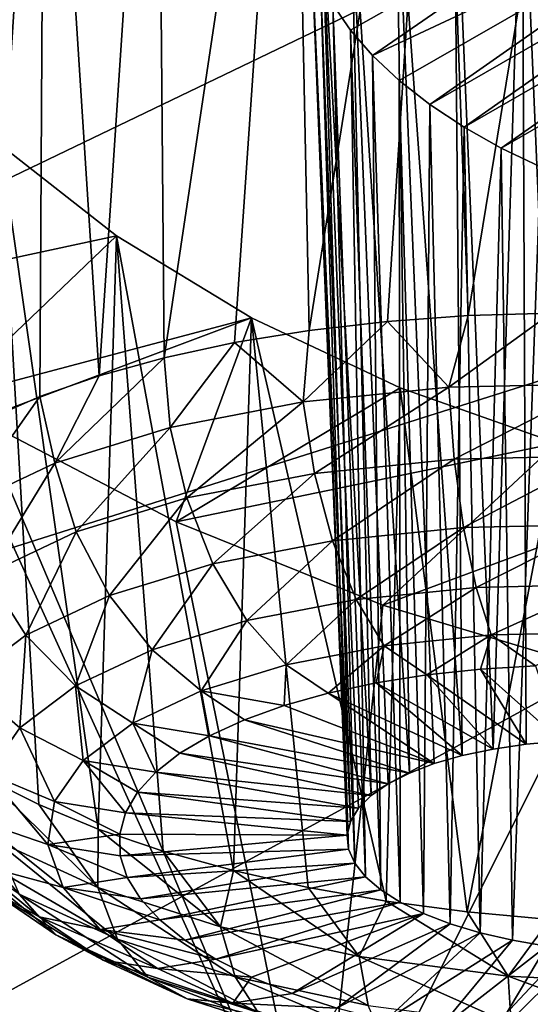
# Model space of a CAD drawing. Header units: metres. Extents: x -90 to 304, y -90 to 74.
# Tile 330 of 570: x 209.23 to 210.144, y 14.329 to 16.094. Entities that reach past the tile are written whole.
import ezdxf

# ---------------------------------------------------------------- set-up
doc = ezdxf.new("R2010")
doc.units = ezdxf.units.M
doc.layers.add('solid_21662050_350', color=7, linetype='CONTINUOUS')

msp = doc.modelspace()

# ---------------------------------------------------------------- linework, layer by layer
at = {"layer": 'solid_21662050_350'}
for points in [[(210.051041, 18.498878, 192.79541), (202.232681, 16.853954, 192.126709), (202.978134, 15.833789, 194.960327)], [(210.745239, 17.722662, 194.951431), (210.051041, 18.498878, 192.79541), (202.978134, 15.833789, 194.960327)], [(210.745239, 17.722662, 194.951431), (202.978134, 15.833789, 194.960327), (203.963333, 14.837231, 197.728378)], [(211.614502, 16.966946, 197.050522), (210.745239, 17.722662, 194.951431), (203.963333, 14.837231, 197.728378)], [(209.274979, 16.970791, 139.462387), (209.475418, 17.010143, 139.29245), (209.371948, 15.455569, 138.852524)], [(209.475418, 17.010143, 139.29245), (209.488647, 15.487985, 138.763779), (209.371948, 15.455569, 138.852524)], [(209.717743, 17.020626, 139.143509), (209.488647, 15.487985, 138.763779), (209.475418, 17.010143, 139.29245)], [(209.717743, 17.020626, 139.143509), (209.614563, 15.515275, 138.686676), (209.488647, 15.487985, 138.763779)], [(209.717743, 17.020626, 139.143509), (209.748306, 15.537141, 138.62207), (209.614563, 15.515275, 138.686676)], [(209.717743, 17.020626, 139.143509), (209.981018, 16.998636, 139.032913), (209.748306, 15.537141, 138.62207)], [(209.981018, 16.998636, 139.032913), (209.888443, 15.553343, 138.570663), (209.748306, 15.537141, 138.62207)], [(209.981018, 16.998636, 139.032913), (210.033417, 15.563703, 138.53302), (209.888443, 15.553343, 138.570663)], [(209.981018, 16.998636, 139.032913), (210.258759, 16.94482, 138.963867), (210.033417, 15.563703, 138.53302)], [(211.614502, 16.966946, 197.050522), (203.963333, 14.837231, 197.728378), (205.1819, 13.870732, 200.412933)], [(212.653595, 16.236248, 199.080109), (211.614502, 16.966946, 197.050522), (205.1819, 13.870732, 200.412933)], [(209.104431, 16.902607, 139.659836), (209.274979, 16.970791, 139.462387), (209.171249, 15.376835, 139.060944)], [(209.274979, 16.970791, 139.462387), (209.265762, 15.418384, 138.951935), (209.171249, 15.376835, 139.060944)], [(209.274979, 16.970791, 139.462387), (209.371948, 15.455569, 138.852524), (209.265762, 15.418384, 138.951935)], [(210.258759, 16.94482, 138.963867), (210.181656, 15.568108, 138.509552), (210.033417, 15.563703, 138.53302)], [(209.903427, 16.428915, 139.963806), (210.022522, 14.775201, 139.288147), (210.00795, 16.452444, 139.870682)], [(210.130096, 16.456396, 139.798859), (210.00795, 16.452444, 139.870682), (210.077835, 14.7868, 139.255234)], [(210.00795, 16.452444, 139.870682), (210.022522, 14.775201, 139.288147), (210.077835, 14.7868, 139.255234)], [(210.130096, 16.456396, 139.798859), (210.077835, 14.7868, 139.255234), (210.137222, 14.795411, 139.229202)], [(210.130096, 16.456396, 139.798859), (210.137222, 14.795411, 139.229202), (210.199646, 14.800884, 139.210541)], [(210.264862, 16.440798, 139.751129), (210.130096, 16.456396, 139.798859), (210.199646, 14.800884, 139.210541)], [(209.903427, 16.428915, 139.963806), (209.822006, 16.386059, 140.074875), (209.927826, 14.743877, 139.372345)], [(209.903427, 16.428915, 139.963806), (209.927826, 14.743877, 139.372345), (209.972229, 14.760812, 139.327408)], [(209.903427, 16.428915, 139.963806), (209.972229, 14.760812, 139.327408), (210.022522, 14.775201, 139.288147)], [(209.790985, 16.12084, 140.510773), (210.406876, 16.405796, 139.730316), (209.822174, 16.07519, 140.566818)], [(209.822174, 16.07519, 140.566818), (210.406876, 16.405796, 139.730316), (209.861908, 16.029633, 140.618408)], [(209.861908, 16.029633, 140.618408), (210.406876, 16.405796, 139.730316), (210.549622, 16.352043, 139.739243)], [(209.822006, 16.386059, 140.074875), (209.769897, 16.325663, 140.197876), (209.859573, 14.703575, 139.476059)], [(209.822006, 16.386059, 140.074875), (209.859573, 14.703575, 139.476059), (209.89006, 14.724694, 139.422165)], [(209.822006, 16.386059, 140.074875), (209.89006, 14.724694, 139.422165), (209.927826, 14.743877, 139.372345)], [(209.861908, 16.029633, 140.618408), (210.549622, 16.352043, 139.739243), (209.909607, 15.984954, 140.664581)], [(209.909607, 15.984954, 140.664581), (210.549622, 16.352043, 139.739243), (209.964539, 15.941935, 140.704483)], [(209.964539, 15.941935, 140.704483), (210.549622, 16.352043, 139.739243), (210.618744, 16.318615, 139.755539)], [(209.769897, 16.325663, 140.197876), (209.751389, 16.250965, 140.325653), (209.822433, 14.657044, 139.592209)], [(209.769897, 16.325663, 140.197876), (209.822433, 14.657044, 139.592209), (209.836914, 14.680899, 139.533066)], [(209.769897, 16.325663, 140.197876), (209.836914, 14.680899, 139.533066), (209.859573, 14.703575, 139.476059)], [(209.964539, 15.941935, 140.704483), (210.618744, 16.318615, 139.755539), (210.025772, 15.901333, 140.737411)], [(210.025772, 15.901333, 140.737411), (210.618744, 16.318615, 139.755539), (210.684647, 16.281374, 139.779831)], [(210.025772, 15.901333, 140.737411), (210.684647, 16.281374, 139.779831), (210.092239, 15.863855, 140.762756)], [(210.092239, 15.863855, 140.762756), (210.684647, 16.281374, 139.779831), (210.745941, 16.240957, 139.811829)], [(209.751389, 16.250965, 140.325653), (209.818924, 14.607453, 139.712891), (209.816406, 14.632422, 139.652496)], [(209.751389, 16.250965, 140.325653), (209.768692, 16.165829, 140.451202), (209.818924, 14.607453, 139.712891)], [(209.751389, 16.250965, 140.325653), (209.816406, 14.632422, 139.652496), (209.822433, 14.657044, 139.592209)], [(212.653595, 16.236248, 199.080109), (205.1819, 13.870732, 200.412933), (206.625946, 12.940554, 202.996597)], [(213.856308, 15.534944, 201.028061), (212.653595, 16.236248, 199.080109), (206.625946, 12.940554, 202.996597)], [(210.092239, 15.863855, 140.762756), (210.745941, 16.240957, 139.811829), (210.162689, 15.830154, 140.780121)], [(209.768692, 16.165829, 140.451202), (209.829956, 14.582557, 139.772369), (209.818924, 14.607453, 139.712891)], [(209.768692, 16.165829, 140.451202), (209.790985, 16.12084, 140.510773), (209.829956, 14.582557, 139.772369)], [(209.790985, 16.12084, 140.510773), (209.849289, 14.558178, 139.82988), (209.829956, 14.582557, 139.772369)], [(209.790985, 16.12084, 140.510773), (209.822174, 16.07519, 140.566818), (209.849289, 14.558178, 139.82988)], [(209.822174, 16.07519, 140.566818), (209.876602, 14.534716, 139.884491), (209.849289, 14.558178, 139.82988)], [(209.822174, 16.07519, 140.566818), (209.861908, 16.029633, 140.618408), (209.876602, 14.534716, 139.884491)], [(209.861908, 16.029633, 140.618408), (209.911453, 14.512579, 139.935211), (209.876602, 14.534716, 139.884491)], [(209.861908, 16.029633, 140.618408), (209.909607, 15.984954, 140.664581), (209.911453, 14.512579, 139.935211)], [(209.909607, 15.984954, 140.664581), (209.953217, 14.492146, 139.981216), (209.911453, 14.512579, 139.935211)], [(209.909607, 15.984954, 140.664581), (209.964539, 15.941935, 140.704483), (209.953217, 14.492146, 139.981216)], [(209.964539, 15.941935, 140.704483), (210.001175, 14.473764, 140.021698), (209.953217, 14.492146, 139.981216)], [(209.964539, 15.941935, 140.704483), (210.025772, 15.901333, 140.737411), (210.001175, 14.473764, 140.021698)], [(210.025772, 15.901333, 140.737411), (210.05452, 14.457755, 140.055969), (210.001175, 14.473764, 140.021698)], [(210.025772, 15.901333, 140.737411), (210.092239, 15.863855, 140.762756), (210.05452, 14.457755, 140.055969)], [(209.403076, 15.706458, 141.374786), (208.845398, 15.586285, 141.856232), (209.195953, 15.86929, 141.223236)], [(209.195953, 15.86929, 141.223236), (209.169998, 14.734578, 140.620071), (209.264343, 14.687243, 140.726837)], [(209.195953, 15.86929, 141.223236), (209.264343, 14.687243, 140.726837), (209.370377, 14.643556, 140.823746)], [(209.403076, 15.706458, 141.374786), (209.195953, 15.86929, 141.223236), (209.370377, 14.643556, 140.823746)], [(210.092239, 15.863855, 140.762756), (210.112366, 14.444381, 140.08345), (210.05452, 14.457755, 140.055969)], [(210.092239, 15.863855, 140.762756), (210.162689, 15.830154, 140.780121), (210.112366, 14.444381, 140.08345)], [(210.162689, 15.830154, 140.780121), (210.173676, 14.433881, 140.103653), (210.112366, 14.444381, 140.08345)], [(209.403076, 15.706458, 141.374786), (209.097366, 15.414541, 142.001312), (208.845398, 15.586285, 141.856232)], [(209.644867, 15.559568, 141.485413), (209.097366, 15.414541, 142.001312), (209.403076, 15.706458, 141.374786)], [(209.403076, 15.706458, 141.374786), (209.370377, 14.643556, 140.823746), (209.486923, 14.603994, 140.909729)], [(209.403076, 15.706458, 141.374786), (209.486923, 14.603994, 140.909729), (209.612717, 14.568993, 140.983856)], [(209.644867, 15.559568, 141.485413), (209.403076, 15.706458, 141.374786), (209.612717, 14.568993, 140.983856)], [(209.998596, 15.435321, 138.515869), (209.888443, 15.553343, 138.570663), (210.033417, 15.563703, 138.53302)], [(209.998596, 15.435321, 138.515869), (210.033417, 15.563703, 138.53302), (210.181656, 15.568108, 138.509552)], [(210.272064, 15.441357, 138.477646), (209.998596, 15.435321, 138.515869), (210.181656, 15.568108, 138.509552)], [(209.644867, 15.559568, 141.485413), (209.159256, 15.377204, 142.029633), (209.097366, 15.414541, 142.001312)], [(209.644867, 15.559568, 141.485413), (209.509842, 15.194208, 142.146729), (209.159256, 15.377204, 142.029633)], [(209.911438, 15.434242, 141.550873), (209.509842, 15.194208, 142.146729), (209.644867, 15.559568, 141.485413)], [(209.644867, 15.559568, 141.485413), (209.612717, 14.568993, 140.983856), (209.746368, 14.538935, 141.045303)], [(209.644867, 15.559568, 141.485413), (209.746368, 14.538935, 141.045303), (209.886414, 14.514149, 141.093399)], [(209.911438, 15.434242, 141.550873), (209.644867, 15.559568, 141.485413), (209.886414, 14.514149, 141.093399)], [(209.737717, 15.408845, 138.602615), (209.748306, 15.537141, 138.62207), (209.888443, 15.553343, 138.570663)], [(209.998596, 15.435321, 138.515869), (209.737717, 15.408845, 138.602615), (209.888443, 15.553343, 138.570663)], [(213.856308, 15.534944, 201.028061), (206.625946, 12.940554, 202.996597), (208.286102, 12.052719, 205.462662)], [(215.215454, 14.867227, 202.882721), (213.856308, 15.534944, 201.028061), (208.286102, 12.052719, 205.462662)], [(209.737717, 15.408845, 138.602615), (209.614563, 15.515275, 138.686676), (209.748306, 15.537141, 138.62207)], [(209.499451, 15.362947, 138.734573), (209.488647, 15.487985, 138.763779), (209.614563, 15.515275, 138.686676)], [(209.737717, 15.408845, 138.602615), (209.499451, 15.362947, 138.734573), (209.614563, 15.515275, 138.686676)], [(209.292969, 15.299391, 138.906647), (209.371948, 15.455569, 138.852524), (209.488647, 15.487985, 138.763779)], [(209.292969, 15.299391, 138.906647), (209.488647, 15.487985, 138.763779), (209.499451, 15.362947, 138.734573)], [(209.292969, 15.299391, 138.906647), (209.265762, 15.418384, 138.951935), (209.371948, 15.455569, 138.852524)], [(210.008102, 15.306366, 138.522995), (209.998596, 15.435321, 138.515869), (210.272064, 15.441357, 138.477646)], [(210.008102, 15.306366, 138.522995), (210.272064, 15.441357, 138.477646), (210.270462, 15.312157, 138.486313)], [(210.19191, 15.334764, 141.569122), (209.509842, 15.194208, 142.146729), (209.911438, 15.434242, 141.550873)], [(209.757828, 15.280966, 138.606216), (209.737717, 15.408845, 138.602615), (209.998596, 15.435321, 138.515869)], [(209.757828, 15.280966, 138.606216), (209.998596, 15.435321, 138.515869), (210.008102, 15.306366, 138.522995)], [(209.911438, 15.434242, 141.550873), (209.886414, 14.514149, 141.093399), (210.031342, 14.494907, 141.127609)], [(210.19191, 15.334764, 141.569122), (209.911438, 15.434242, 141.550873), (210.031342, 14.494907, 141.127609)], [(207.907364, 14.583496, 143.95018), (209.097366, 15.414541, 142.001312), (209.762497, 13.951317, 144.08374)], [(209.097366, 15.414541, 142.001312), (209.159256, 15.377204, 142.029633), (209.762497, 13.951317, 144.08374)], [(209.12619, 15.220618, 139.112228), (209.171249, 15.376835, 139.060944), (209.265762, 15.418384, 138.951935)], [(209.292969, 15.299391, 138.906647), (209.12619, 15.220618, 139.112228), (209.265762, 15.418384, 138.951935)], [(209.529251, 15.236934, 138.732803), (209.499451, 15.362947, 138.734573), (209.737717, 15.408845, 138.602615)], [(209.757828, 15.280966, 138.606216), (209.529251, 15.236934, 138.732803), (209.737717, 15.408845, 138.602615)], [(209.159256, 15.377204, 142.029633), (209.509842, 15.194208, 142.146729), (209.762497, 13.951317, 144.08374)], [(209.331161, 15.175961, 138.897873), (209.292969, 15.299391, 138.906647), (209.499451, 15.362947, 138.734573)], [(209.331161, 15.175961, 138.897873), (209.499451, 15.362947, 138.734573), (209.529251, 15.236934, 138.732803)], [(210.19191, 15.334764, 141.569122), (209.880142, 15.044709, 142.203217), (209.509842, 15.194208, 142.146729)], [(210.473038, 15.264411, 141.540848), (209.880142, 15.044709, 142.203217), (210.19191, 15.334764, 141.569122)], [(210.19191, 15.334764, 141.569122), (210.031342, 14.494907, 141.127609), (210.179535, 14.481421, 141.147583)], [(209.171173, 15.10039, 139.095108), (209.12619, 15.220618, 139.112228), (209.292969, 15.299391, 138.906647)], [(209.171173, 15.10039, 139.095108), (209.292969, 15.299391, 138.906647), (209.331161, 15.175961, 138.897873)], [(209.757828, 15.280966, 138.606216), (210.008102, 15.306366, 138.522995), (209.790207, 15.160269, 138.640182)], [(210.008102, 15.306366, 138.522995), (210.024719, 15.184068, 138.56221), (209.790207, 15.160269, 138.640182)], [(210.008102, 15.306366, 138.522995), (210.270462, 15.312157, 138.486313), (210.024719, 15.184068, 138.56221)], [(210.270462, 15.312157, 138.486313), (210.270538, 15.189493, 138.527847), (210.024719, 15.184068, 138.56221)], [(209.757828, 15.280966, 138.606216), (209.576035, 15.119011, 138.758789), (209.529251, 15.236934, 138.732803)], [(209.757828, 15.280966, 138.606216), (209.790207, 15.160269, 138.640182), (209.576035, 15.119011, 138.758789)], [(210.473038, 15.264411, 141.540848), (210.254913, 14.932527, 142.199188), (209.880142, 15.044709, 142.203217)], [(209.331161, 15.175961, 138.897873), (209.529251, 15.236934, 138.732803), (209.390442, 15.061881, 138.913467)], [(209.390442, 15.061881, 138.913467), (209.529251, 15.236934, 138.732803), (209.576035, 15.119011, 138.758789)], [(209.509842, 15.194208, 142.146729), (209.880142, 15.044709, 142.203217), (209.762497, 13.951317, 144.08374)], [(209.171173, 15.10039, 139.095108), (209.331161, 15.175961, 138.897873), (209.240524, 14.991073, 139.098267)], [(209.331161, 15.175961, 138.897873), (209.390442, 15.061881, 138.913467), (209.240524, 14.991073, 139.098267)], [(209.790207, 15.160269, 138.640182), (210.024719, 15.184068, 138.56221), (209.832687, 15.05485, 138.702255)], [(210.024719, 15.184068, 138.56221), (210.047318, 15.076631, 138.63089), (209.832687, 15.05485, 138.702255)], [(210.024719, 15.184068, 138.56221), (210.270538, 15.189493, 138.527847), (210.047318, 15.076631, 138.63089)], [(210.270538, 15.189493, 138.527847), (210.272293, 15.081596, 138.599442), (210.047318, 15.076631, 138.63089)], [(209.790207, 15.160269, 138.640182), (209.636688, 15.01709, 138.810806), (209.576035, 15.119011, 138.758789)], [(209.790207, 15.160269, 138.640182), (209.832687, 15.05485, 138.702255), (209.636688, 15.01709, 138.810806)], [(209.390442, 15.061881, 138.913467), (209.576035, 15.119011, 138.758789), (209.466812, 14.964804, 138.952362)], [(209.466812, 14.964804, 138.952362), (209.576035, 15.119011, 138.758789), (209.636688, 15.01709, 138.810806)], [(209.171173, 15.10039, 139.095108), (209.240524, 14.991073, 139.098267), (209.132065, 14.909308, 139.306091)], [(209.832687, 15.05485, 138.702255), (210.047318, 15.076631, 138.63089), (209.882416, 14.971781, 138.788254)], [(210.047318, 15.076631, 138.63089), (210.074387, 14.991262, 138.724426), (209.882416, 14.971781, 138.788254)], [(210.047318, 15.076631, 138.63089), (210.272293, 15.081596, 138.599442), (210.074387, 14.991262, 138.724426)], [(210.272293, 15.081596, 138.599442), (210.275604, 14.995704, 138.696304), (210.074387, 14.991262, 138.724426)], [(209.240524, 14.991073, 139.098267), (209.390442, 15.061881, 138.913467), (209.329605, 14.899999, 139.12149)], [(209.390442, 15.061881, 138.913467), (209.466812, 14.964804, 138.952362), (209.329605, 14.899999, 139.12149)], [(209.832687, 15.05485, 138.702255), (209.707108, 14.938007, 138.885345), (209.636688, 15.01709, 138.810806)], [(209.832687, 15.05485, 138.702255), (209.882416, 14.971781, 138.788254), (209.707108, 14.938007, 138.885345)], [(209.880142, 15.044709, 142.203217), (210.254913, 14.932527, 142.199188), (209.762497, 13.951317, 144.08374)], [(209.466812, 14.964804, 138.952362), (209.636688, 15.01709, 138.810806), (209.555161, 14.891241, 139.011963)], [(209.555161, 14.891241, 139.011963), (209.636688, 15.01709, 138.810806), (209.707108, 14.938007, 138.885345)], [(209.132065, 14.909308, 139.306091), (209.240524, 14.991073, 139.098267), (209.230347, 14.825167, 139.311707)], [(209.240524, 14.991073, 139.098267), (209.329605, 14.899999, 139.12149), (209.230347, 14.825167, 139.311707)], [(209.882416, 14.971781, 138.788254), (210.074387, 14.991262, 138.724426), (209.959274, 14.919897, 138.882492)], [(210.074387, 14.991262, 138.724426), (210.054947, 14.930182, 138.849289), (209.959274, 14.919897, 138.882492)], [(210.074387, 14.991262, 138.724426), (210.153885, 14.936202, 138.826141), (210.054947, 14.930182, 138.849289)], [(210.074387, 14.991262, 138.724426), (210.275604, 14.995704, 138.696304), (210.153885, 14.936202, 138.826141)], [(209.329605, 14.899999, 139.12149), (209.466812, 14.964804, 138.952362), (209.432449, 14.833278, 139.163239)], [(209.466812, 14.964804, 138.952362), (209.555161, 14.891241, 139.011963), (209.432449, 14.833278, 139.163239)], [(209.707108, 14.938007, 138.885345), (209.882416, 14.971781, 138.788254), (209.782501, 14.887104, 138.977325)], [(209.882416, 14.971781, 138.788254), (209.868073, 14.905478, 138.925354), (209.782501, 14.887104, 138.977325)], [(209.882416, 14.971781, 138.788254), (209.959274, 14.919897, 138.882492), (209.868073, 14.905478, 138.925354)], [(209.555161, 14.891241, 139.011963), (209.707108, 14.938007, 138.885345), (209.703644, 14.865007, 139.037766)], [(209.703644, 14.865007, 139.037766), (209.707108, 14.938007, 138.885345), (209.782501, 14.887104, 138.977325)], [(210.254913, 14.932527, 142.199188), (210.612061, 14.858951, 142.142136), (209.762497, 13.951317, 144.08374)], [(210.137222, 14.795411, 139.229202), (209.959274, 14.919897, 138.882492), (210.054947, 14.930182, 138.849289)], [(210.199646, 14.800884, 139.210541), (210.054947, 14.930182, 138.849289), (210.153885, 14.936202, 138.826141)], [(210.199646, 14.800884, 139.210541), (210.137222, 14.795411, 139.229202), (210.054947, 14.930182, 138.849289)], [(210.077835, 14.7868, 139.255234), (209.868073, 14.905478, 138.925354), (209.959274, 14.919897, 138.882492)], [(210.137222, 14.795411, 139.229202), (210.077835, 14.7868, 139.255234), (209.959274, 14.919897, 138.882492)], [(209.132065, 14.909308, 139.306091), (209.230347, 14.825167, 139.311707), (209.172852, 14.743183, 139.515671)], [(209.230347, 14.825167, 139.311707), (209.329605, 14.899999, 139.12149), (209.343674, 14.766346, 139.333374)], [(209.329605, 14.899999, 139.12149), (209.432449, 14.833278, 139.163239), (209.343674, 14.766346, 139.333374)], [(210.022522, 14.775201, 139.288147), (209.782501, 14.887104, 138.977325), (209.868073, 14.905478, 138.925354)], [(210.077835, 14.7868, 139.255234), (210.022522, 14.775201, 139.288147), (209.868073, 14.905478, 138.925354)], [(209.432449, 14.833278, 139.163239), (209.555161, 14.891241, 139.011963), (209.569855, 14.810801, 139.180878)], [(209.555161, 14.891241, 139.011963), (209.632462, 14.839466, 139.105896), (209.569855, 14.810801, 139.180878)], [(209.555161, 14.891241, 139.011963), (209.703644, 14.865007, 139.037766), (209.632462, 14.839466, 139.105896)], [(209.972229, 14.760812, 139.327408), (209.703644, 14.865007, 139.037766), (209.782501, 14.887104, 138.977325)], [(210.022522, 14.775201, 139.288147), (209.972229, 14.760812, 139.327408), (209.782501, 14.887104, 138.977325)], [(215.215454, 14.867227, 202.882721), (208.286102, 12.052719, 205.462662), (210.151642, 11.212976, 207.795135)], [(209.972229, 14.760812, 139.327408), (209.632462, 14.839466, 139.105896), (209.703644, 14.865007, 139.037766)], [(210.612061, 14.858951, 142.142136), (210.94455, 14.821917, 142.037643), (209.762497, 13.951317, 144.08374)], [(209.927826, 14.743877, 139.372345), (209.569855, 14.810801, 139.180878), (209.632462, 14.839466, 139.105896)], [(209.972229, 14.760812, 139.327408), (209.927826, 14.743877, 139.372345), (209.632462, 14.839466, 139.105896)], [(209.172852, 14.743183, 139.515671), (209.230347, 14.825167, 139.311707), (209.292236, 14.693017, 139.515793)], [(209.230347, 14.825167, 139.311707), (209.343674, 14.766346, 139.333374), (209.292236, 14.693017, 139.515793)], [(209.343674, 14.766346, 139.333374), (209.432449, 14.833278, 139.163239), (209.473465, 14.745576, 139.347519)], [(209.432449, 14.833278, 139.163239), (209.516647, 14.779372, 139.261749), (209.473465, 14.745576, 139.347519)], [(209.432449, 14.833278, 139.163239), (209.569855, 14.810801, 139.180878), (209.516647, 14.779372, 139.261749)], [(209.762497, 13.951317, 144.08374), (210.94455, 14.821917, 142.037643), (211.926804, 13.604785, 143.647934)], [(209.89006, 14.724694, 139.422165), (209.516647, 14.779372, 139.261749), (209.569855, 14.810801, 139.180878)], [(209.927826, 14.743877, 139.372345), (209.89006, 14.724694, 139.422165), (209.569855, 14.810801, 139.180878)], [(209.859573, 14.703575, 139.476059), (209.473465, 14.745576, 139.347519), (209.516647, 14.779372, 139.261749)], [(209.89006, 14.724694, 139.422165), (209.859573, 14.703575, 139.476059), (209.516647, 14.779372, 139.261749)], [(209.292236, 14.693017, 139.515793), (209.343674, 14.766346, 139.333374), (209.419266, 14.672603, 139.529312)], [(209.343674, 14.766346, 139.333374), (209.440872, 14.709836, 139.437073), (209.419266, 14.672603, 139.529312)], [(209.343674, 14.766346, 139.333374), (209.473465, 14.745576, 139.347519), (209.440872, 14.709836, 139.437073)], [(209.159317, 14.657199, 139.725555), (209.172852, 14.743183, 139.515671), (209.280136, 14.61611, 139.703522)], [(209.369675, 14.538668, 140.746613), (209.264343, 14.687243, 140.726837), (209.169998, 14.734578, 140.620071)], [(209.186462, 14.622922, 140.557892), (209.369675, 14.538668, 140.746613), (209.169998, 14.734578, 140.620071)], [(209.172852, 14.743183, 139.515671), (209.292236, 14.693017, 139.515793), (209.280136, 14.61611, 139.703522)], [(209.836914, 14.680899, 139.533066), (209.440872, 14.709836, 139.437073), (209.473465, 14.745576, 139.347519)], [(209.859573, 14.703575, 139.476059), (209.836914, 14.680899, 139.533066), (209.473465, 14.745576, 139.347519)], [(209.822433, 14.657044, 139.592209), (209.419266, 14.672603, 139.529312), (209.440872, 14.709836, 139.437073)], [(209.836914, 14.680899, 139.533066), (209.822433, 14.657044, 139.592209), (209.440872, 14.709836, 139.437073)], [(209.369675, 14.538668, 140.746613), (209.370377, 14.643556, 140.823746), (209.264343, 14.687243, 140.726837)], [(209.280136, 14.61611, 139.703522), (209.292236, 14.693017, 139.515793), (209.408936, 14.634344, 139.623077)], [(209.292236, 14.693017, 139.515793), (209.419266, 14.672603, 139.529312), (209.408936, 14.634344, 139.623077)], [(209.816406, 14.632422, 139.652496), (209.408936, 14.634344, 139.623077), (209.419266, 14.672603, 139.529312)], [(209.822433, 14.657044, 139.592209), (209.816406, 14.632422, 139.652496), (209.419266, 14.672603, 139.529312)], [(209.159317, 14.657199, 139.725555), (209.280136, 14.61611, 139.703522), (209.307816, 14.53858, 139.889343)], [(209.190262, 14.570517, 139.933304), (209.159317, 14.657199, 139.725555), (209.307816, 14.53858, 139.889343)], [(209.088257, 14.631068, 139.98526), (209.190262, 14.570517, 139.933304), (209.264511, 14.486469, 140.13092)], [(209.169388, 14.539235, 140.201187), (209.088257, 14.631068, 139.98526), (209.264511, 14.486469, 140.13092)], [(209.280136, 14.61611, 139.703522), (209.408936, 14.634344, 139.623077), (209.410004, 14.595541, 139.717178)], [(209.369675, 14.538668, 140.746613), (209.589645, 14.468431, 140.898148), (209.370377, 14.643556, 140.823746)], [(209.589645, 14.468431, 140.898148), (209.486923, 14.603994, 140.909729), (209.370377, 14.643556, 140.823746)], [(209.816406, 14.632422, 139.652496), (209.410004, 14.595541, 139.717178), (209.408936, 14.634344, 139.623077)], [(209.816406, 14.632422, 139.652496), (209.818924, 14.607453, 139.712891), (209.410004, 14.595541, 139.717178)], [(209.095245, 14.618162, 140.272217), (209.169388, 14.539235, 140.201187), (209.294693, 14.453809, 140.397751)], [(209.228989, 14.526991, 140.481995), (209.095245, 14.618162, 140.272217), (209.294693, 14.453809, 140.397751)], [(209.404755, 14.446161, 140.663055), (209.369675, 14.538668, 140.746613), (209.186462, 14.622922, 140.557892)], [(209.404755, 14.446161, 140.663055), (209.186462, 14.622922, 140.557892), (209.228989, 14.526991, 140.481995)], [(209.280136, 14.61611, 139.703522), (209.410004, 14.595541, 139.717178), (209.422455, 14.556683, 139.810425)], [(209.307816, 14.53858, 139.889343), (209.280136, 14.61611, 139.703522), (209.422455, 14.556683, 139.810425)], [(209.818924, 14.607453, 139.712891), (209.422455, 14.556683, 139.810425), (209.410004, 14.595541, 139.717178)], [(209.818924, 14.607453, 139.712891), (209.829956, 14.582557, 139.772369), (209.422455, 14.556683, 139.810425)], [(209.589645, 14.468431, 140.898148), (209.612717, 14.568993, 140.983856), (209.486923, 14.603994, 140.909729)], [(207.907364, 14.583496, 143.95018), (209.762497, 13.951317, 144.08374), (208.601563, 13.021937, 146.217636)], [(209.829956, 14.582557, 139.772369), (209.446136, 14.518255, 139.901672), (209.422455, 14.556683, 139.810425)], [(209.829956, 14.582557, 139.772369), (209.849289, 14.558178, 139.82988), (209.446136, 14.518255, 139.901672)], [(209.190262, 14.570517, 139.933304), (209.307816, 14.53858, 139.889343), (209.374222, 14.463406, 140.066101)], [(209.264511, 14.486469, 140.13092), (209.190262, 14.570517, 139.933304), (209.374222, 14.463406, 140.066101)], [(209.307816, 14.53858, 139.889343), (209.422455, 14.556683, 139.810425), (209.446136, 14.518255, 139.901672)], [(209.849289, 14.558178, 139.82988), (209.480743, 14.480744, 139.989746), (209.446136, 14.518255, 139.901672)], [(209.849289, 14.558178, 139.82988), (209.876602, 14.534716, 139.884491), (209.480743, 14.480744, 139.989746)], [(209.589645, 14.468431, 140.898148), (209.837936, 14.414912, 141.006668), (209.612717, 14.568993, 140.983856)], [(209.837936, 14.414912, 141.006668), (209.746368, 14.538935, 141.045303), (209.612717, 14.568993, 140.983856)], [(209.169388, 14.539235, 140.201187), (209.264511, 14.486469, 140.13092), (209.379196, 14.408286, 140.310806)], [(209.294693, 14.453809, 140.397751), (209.169388, 14.539235, 140.201187), (209.379196, 14.408286, 140.310806)], [(209.228989, 14.526991, 140.481995), (209.294693, 14.453809, 140.397751), (209.459381, 14.378074, 140.567398)], [(209.404755, 14.446161, 140.663055), (209.228989, 14.526991, 140.481995), (209.459381, 14.378074, 140.567398)], [(209.307816, 14.53858, 139.889343), (209.446136, 14.518255, 139.901672), (209.480743, 14.480744, 139.989746)], [(209.374222, 14.463406, 140.066101), (209.307816, 14.53858, 139.889343), (209.480743, 14.480744, 139.989746)], [(209.615784, 14.37878, 140.808426), (209.589645, 14.468431, 140.898148), (209.369675, 14.538668, 140.746613)], [(209.615784, 14.37878, 140.808426), (209.369675, 14.538668, 140.746613), (209.404755, 14.446161, 140.663055)], [(209.876602, 14.534716, 139.884491), (209.525833, 14.444621, 140.073532), (209.480743, 14.480744, 139.989746)], [(209.876602, 14.534716, 139.884491), (209.911453, 14.512579, 139.935211), (209.525833, 14.444621, 140.073532)], [(209.837936, 14.414912, 141.006668), (209.886414, 14.514149, 141.093399), (209.746368, 14.538935, 141.045303)], [(209.911453, 14.512579, 139.935211), (209.580856, 14.410339, 140.152008), (209.525833, 14.444621, 140.073532)], [(209.911453, 14.512579, 139.935211), (209.953217, 14.492146, 139.981216), (209.580856, 14.410339, 140.152008)], [(209.837936, 14.414912, 141.006668), (210.10498, 14.380168, 141.067993), (209.886414, 14.514149, 141.093399)], [(210.10498, 14.380168, 141.067993), (210.031342, 14.494907, 141.127609), (209.886414, 14.514149, 141.093399)], [(209.264511, 14.486469, 140.13092), (209.374222, 14.463406, 140.066101), (209.476791, 14.393476, 140.227005)], [(209.379196, 14.408286, 140.310806), (209.264511, 14.486469, 140.13092), (209.476791, 14.393476, 140.227005)], [(209.953217, 14.492146, 139.981216), (209.645126, 14.37833, 140.224167), (209.580856, 14.410339, 140.152008)], [(209.953217, 14.492146, 139.981216), (209.717819, 14.348996, 140.289108), (209.645126, 14.37833, 140.224167)], [(209.953217, 14.492146, 139.981216), (210.001175, 14.473764, 140.021698), (209.717819, 14.348996, 140.289108)], [(210.10498, 14.380168, 141.067993), (210.179535, 14.481421, 141.147583), (210.031342, 14.494907, 141.127609)], [(209.374222, 14.463406, 140.066101), (209.480743, 14.480744, 139.989746), (209.525833, 14.444621, 140.073532)], [(209.853973, 14.327437, 140.912537), (209.837936, 14.414912, 141.006668), (209.589645, 14.468431, 140.898148)], [(209.853973, 14.327437, 140.912537), (209.589645, 14.468431, 140.898148), (209.615784, 14.37878, 140.808426)], [(210.001175, 14.473764, 140.021698), (209.798019, 14.322706, 140.346024), (209.717819, 14.348996, 140.289108)], [(210.001175, 14.473764, 140.021698), (210.05452, 14.457755, 140.055969), (209.798019, 14.322706, 140.346024)], [(210.10498, 14.380168, 141.067993), (210.380539, 14.365532, 141.079773), (210.179535, 14.481421, 141.147583)], [(209.294693, 14.453809, 140.397751), (209.379196, 14.408286, 140.310806), (209.529922, 14.338972, 140.46608)], [(209.459381, 14.378074, 140.567398), (209.294693, 14.453809, 140.397751), (209.529922, 14.338972, 140.46608)], [(209.374222, 14.463406, 140.066101), (209.525833, 14.444621, 140.073532), (209.580856, 14.410339, 140.152008)], [(209.476791, 14.393476, 140.227005), (209.374222, 14.463406, 140.066101), (209.580856, 14.410339, 140.152008)], [(210.05452, 14.457755, 140.055969), (209.88472, 14.299791, 140.394165), (209.798019, 14.322706, 140.346024)], [(210.05452, 14.457755, 140.055969), (210.112366, 14.444381, 140.08345), (209.88472, 14.299791, 140.394165)], [(209.404755, 14.446161, 140.663055), (209.459381, 14.378074, 140.567398), (209.65712, 14.314939, 140.703613)], [(209.615784, 14.37878, 140.808426), (209.404755, 14.446161, 140.663055), (209.65712, 14.314939, 140.703613)], [(210.112366, 14.444381, 140.08345), (209.976837, 14.28054, 140.432968), (209.88472, 14.299791, 140.394165)], [(210.112366, 14.444381, 140.08345), (210.173676, 14.433881, 140.103653), (209.976837, 14.28054, 140.432968)], [(210.173676, 14.433881, 140.103653), (210.073212, 14.265192, 140.461914), (209.976837, 14.28054, 140.432968)], [(210.173676, 14.433881, 140.103653), (210.237411, 14.42643, 140.116241), (210.073212, 14.265192, 140.461914)], [(210.237411, 14.42643, 140.116241), (210.172623, 14.253943, 140.480652), (210.073212, 14.265192, 140.461914)], [(209.379196, 14.408286, 140.310806), (209.476791, 14.393476, 140.227005), (209.611618, 14.331479, 140.365875)], [(209.529922, 14.338972, 140.46608), (209.379196, 14.408286, 140.310806), (209.611618, 14.331479, 140.365875)], [(209.476791, 14.393476, 140.227005), (209.580856, 14.410339, 140.152008), (209.645126, 14.37833, 140.224167)], [(210.110168, 14.294105, 140.971359), (210.10498, 14.380168, 141.067993), (209.837936, 14.414912, 141.006668)], [(210.110168, 14.294105, 140.971359), (209.837936, 14.414912, 141.006668), (209.853973, 14.327437, 140.912537)], [(209.611618, 14.331479, 140.365875), (209.476791, 14.393476, 140.227005), (209.645126, 14.37833, 140.224167)], [(210.374527, 14.280064, 140.982666), (210.380539, 14.365532, 141.079773), (210.10498, 14.380168, 141.067993)], [(210.374527, 14.280064, 140.982666), (210.10498, 14.380168, 141.067993), (210.110168, 14.294105, 140.971359)], [(209.459381, 14.378074, 140.567398), (209.529922, 14.338972, 140.46608), (209.710892, 14.28119, 140.590744)], [(209.65712, 14.314939, 140.703613), (209.459381, 14.378074, 140.567398), (209.710892, 14.28119, 140.590744)], [(209.611618, 14.331479, 140.365875), (209.645126, 14.37833, 140.224167), (209.717819, 14.348996, 140.289108)], [(209.615784, 14.37878, 140.808426), (209.65712, 14.314939, 140.703613), (209.880295, 14.266831, 140.801163)], [(209.853973, 14.327437, 140.912537), (209.615784, 14.37878, 140.808426), (209.880295, 14.266831, 140.801163)], [(209.611618, 14.331479, 140.365875), (209.717819, 14.348996, 140.289108), (209.798019, 14.322706, 140.346024)], [(209.529922, 14.338972, 140.46608), (209.611618, 14.331479, 140.365875), (209.773468, 14.279798, 140.477371)], [(209.710892, 14.28119, 140.590744), (209.529922, 14.338972, 140.46608), (209.773468, 14.279798, 140.477371)], [(209.773468, 14.279798, 140.477371), (209.611618, 14.331479, 140.365875), (209.798019, 14.322706, 140.346024)]]:
    msp.add_3dface(points, dxfattribs=at)

doc.saveas('drawing.dxf')
